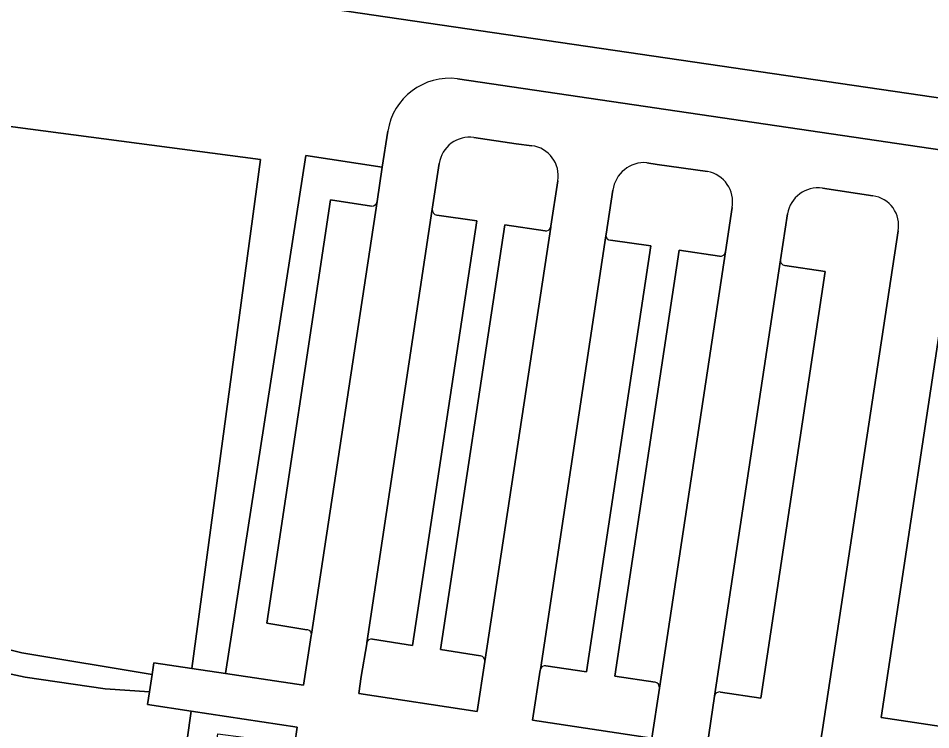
# Model space of a CAD drawing. Extents: x 156141 to 158132, y 385651 to 388333.
# Drawn here: x 156490.1 to 156579.7, y 385913.9 to 385983.8 of the extents above; entities that cross this region are included whole.
import ezdxf

# ---------------------------------------------------------------- set-up
doc = ezdxf.new("R2010")
doc.units = 0
for name, color, linetype in [('IMGEO_Bouwland', 7, 'Continuous'), ('IMGEO_Grasland_overig', 7, 'Continuous'), ('IMGEO_Groenvoorziening', 7, 'Continuous'), ('IMGEO_Loofbos', 7, 'Continuous'), ('IMGEO_Parkeervlak_open', 7, 'Continuous'), ('IMGEO_Rijbaan_lokaal_open', 7, 'Continuous')]:
    doc.layers.add(name, color=color, linetype=linetype)

msp = doc.modelspace()

# ---------------------------------------------------------------- linework, layer by layer
at = {"layer": 'IMGEO_Bouwland'}
msp.add_lwpolyline([(156453.016, 385994.658), (156739.662, 385952.666)], dxfattribs=at)
at = {"layer": 'IMGEO_Grasland_overig'}
for points in [[(156453.016, 385994.658), (156453.381, 385993.663), (156453.354, 385992.861), (156453.104, 385991.787), (156451.841, 385989.814), (156447.504, 385984.587), (156442.623, 385979.294), (156513.917, 385969.904), (156507.155, 385919.945), (156510.463, 385919.447), (156518.358, 385970.318), (156525.86, 385969.153), (156526.394, 385972.695)], [(156866.966, 385940.233), (156872.684, 385934.595), (156873.79, 385935.743), (156874.258, 385935.286), (156874.876, 385935.88), (156869.913, 385941.02), (156868.367, 385942.514), (156867.151, 385943.555), (156865.038, 385945.128), (156863.64, 385946.028), (156861.712, 385947.117), (156859.447, 385948.19), (156855.652, 385949.539), (156852.463, 385950.284), (156850.754, 385950.548), (156847.012, 385950.806), (156823.489, 385951.065), (156739.662, 385952.666), (156453.016, 385994.658)], [(156533.256, 385977.843), (156680.284, 385956.216)], [(156581.957, 385962.135), (156574.865, 385915.137), (156582.7, 385913.962), (156582.552, 385912.731), (156587.75, 385911.995), (156588.73, 385918.541), (156592.275, 385918.018), (156596.269, 385944.676), (156617.916, 385941.414), (156615.522, 385925.387), (156628.878, 385923.396), (156630.804, 385936.32), (156635.263, 385935.634), (156635.781, 385935.554), (156635.919, 385936.453), (156631.049, 385937.167), (156633.112, 385950.578)], [(156487.848, 385919.713), (156490.793, 385919.084), (156498.633, 385917.957), (156502.999, 385917.648), (156503.26, 385919.352), (156490.452, 385921.474), (156488.889, 385921.862)], [(156488.238, 385885.408), (156497.014, 385873.797), (156498.354, 385873.186), (156499.523, 385873.211), (156500.148, 385873.795), (156500.896, 385875.771), (156506.714, 385912.979), (156507.084, 385915.769), (156502.81, 385916.416), (156502.999, 385917.648), (156498.633, 385917.957), (156490.793, 385919.084), (156487.848, 385919.713)]]:
    msp.add_lwpolyline(points, dxfattribs=at)
msp.add_arc((156532.494, 385971.712), 6.179, 82.9135, 170.84233, dxfattribs=at)
at = {"layer": 'IMGEO_Groenvoorziening'}
for points in [[(156540.564, 385971.261), (156538.998, 385971.467), (156534.867, 385972.075)], [(156525.352, 385965.779), (156525.86, 385969.153), (156518.358, 385970.318), (156510.463, 385919.447), (156518.131, 385918.294), (156518.879, 385923.188)], [(156531.458, 385969.521), (156530.775, 385965.037)], [(156557.803, 385968.75), (156552.845, 385969.438), (156551.85, 385969.599)], [(156542.403, 385963.263), (156542.418, 385963.362), (156543.091, 385967.834)], [(156548.51, 385966.891), (156547.851, 385962.573), (156547.826, 385962.408)], [(156574.051, 385966.345), (156569.093, 385967.089)], [(156518.451, 385923.754), (156514.509, 385924.391), (156520.788, 385965.951), (156524.796, 385965.344)], [(156559.566, 385960.85), (156560.221, 385965.204)], [(156531.218, 385964.435), (156535.149, 385963.885), (156528.839, 385922.21), (156524.9, 385922.817)], [(156565.661, 385964.564), (156564.967, 385960.072)], [(156535.516, 385921.188), (156531.591, 385921.811), (156537.882, 385963.5)], [(156537.882, 385963.5), (156541.851, 385962.908)], [(156558.49, 385917.219), (156557.76, 385912.308), (156568.572, 385910.682), (156569.08, 385913.953), (156576.511, 385962.917)], [(156548.268, 385961.993), (156552.225, 385961.433), (156545.915, 385919.612), (156541.935, 385920.211)], [(156552.654, 385918.597), (156548.703, 385919.198), (156555.02, 385961.01)], [(156555.02, 385961.01), (156558.975, 385960.414)], [(156565.4, 385959.503), (156569.373, 385958.917), (156563.024, 385917.033), (156559.078, 385917.634)], [(156518.879, 385923.188), (156518.897, 385923.307)], [(156524.348, 385922.466), (156524.333, 385922.367), (156523.797, 385919.141), (156523.558, 385917.479), (156535.181, 385915.731), (156535.937, 385920.615)], [(156541.388, 385919.84), (156541.38, 385919.788), (156540.614, 385914.882), (156552.322, 385913.116), (156553.075, 385918.004), (156553.078, 385918.025)], [(156511.431, 385873.579), (156511.008, 385874.14), (156504.089, 385875.691), (156509.718, 385913.533), (156517.26, 385912.546), (156517.507, 385914.191), (156507.084, 385915.769), (156506.714, 385912.979), (156500.896, 385875.771), (156500.148, 385873.795), (156499.523, 385873.211), (156498.354, 385873.186), (156497.014, 385873.797), (156488.238, 385885.408)]]:
    msp.add_lwpolyline(points, dxfattribs=at)
for centre, radius, start, end in [((156534.434, 385969.1), 3.006, 81.72518, 171.95543), ((156540.183, 385968.335), 2.951, 350.22944, 82.57918), ((156551.599, 385966.494), 3.115, 85.38432, 172.68447), ((156557.224, 385965.758), 3.048, 349.52729, 79.05248), ((156568.643, 385964.106), 3.017, 81.4162, 171.26931), ((156524.832, 385965.871), 0.529, 266.1371, 349.94031), ((156573.666, 385963.472), 2.899, 348.96155, 82.36638), ((156531.383, 385965.02), 0.608, 178.42376, 254.27349), ((156541.934, 385963.385), 0.484, 260.09157, 345.39986), ((156548.26, 385962.427), 0.434, 182.52651, 271.08253), ((156559.046, 385960.936), 0.527, 262.21855, 350.61626), ((156565.467, 385960.003), 0.505, 172.15702, 262.3841), ((156518.456, 385923.313), 0.441, 359.16815, 90.70353), ((156524.812, 385922.345), 0.48, 79.48075, 165.42133), ((156535.418, 385920.675), 0.523, 353.45488, 79.15676), ((156541.853, 385919.743), 0.475, 80.02474, 168.26903), ((156552.57, 385918.092), 0.512, 352.509, 80.58703), ((156558.985, 385917.142), 0.501, 79.29117, 171.13637)]:
    msp.add_arc(centre, radius, start, end, dxfattribs=at)
at = {"layer": 'IMGEO_Loofbos'}
msp.add_lwpolyline([(156488.889, 385921.862), (156490.452, 385921.474), (156503.26, 385919.352), (156503.436, 385920.505), (156507.155, 385919.945), (156513.917, 385969.904), (156442.623, 385979.294)], dxfattribs=at)
at = {"layer": 'IMGEO_Parkeervlak_open'}
for points in [[(156524.796, 385965.344), (156520.788, 385965.951), (156514.509, 385924.391), (156518.451, 385923.754)], [(156518.897, 385923.307), (156525.352, 385965.779)], [(156530.775, 385965.037), (156524.348, 385922.466)], [(156535.149, 385963.885), (156531.218, 385964.435)], [(156524.9, 385922.817), (156528.839, 385922.21), (156535.149, 385963.885)], [(156541.851, 385962.908), (156537.882, 385963.5), (156531.591, 385921.811), (156535.516, 385921.188)], [(156535.937, 385920.615), (156542.403, 385963.263)], [(156547.826, 385962.408), (156541.388, 385919.84)], [(156541.935, 385920.211), (156545.915, 385919.612), (156552.225, 385961.433)], [(156552.225, 385961.433), (156548.268, 385961.993)], [(156558.975, 385960.414), (156555.02, 385961.01), (156548.703, 385919.198), (156552.654, 385918.597)], [(156553.078, 385918.025), (156559.566, 385960.85)], [(156564.967, 385960.072), (156558.49, 385917.219)], [(156569.373, 385958.917), (156565.4, 385959.503)], [(156559.078, 385917.634), (156563.024, 385917.033), (156569.373, 385958.917)]]:
    msp.add_lwpolyline(points, dxfattribs=at)
for centre, radius, start, end in [((156524.832, 385965.871), 0.529, 266.1371, 349.94031), ((156531.383, 385965.02), 0.608, 178.42376, 254.27349), ((156541.934, 385963.385), 0.484, 260.09157, 345.39986), ((156548.26, 385962.427), 0.434, 182.52651, 271.08253), ((156559.046, 385960.936), 0.527, 262.21855, 350.61626), ((156565.467, 385960.003), 0.505, 172.15702, 262.3841), ((156518.456, 385923.313), 0.441, 359.16815, 90.70353), ((156524.812, 385922.345), 0.48, 79.48075, 165.42133), ((156535.418, 385920.675), 0.523, 353.45488, 79.15676), ((156541.853, 385919.743), 0.475, 80.02474, 168.26903), ((156552.57, 385918.092), 0.512, 352.509, 80.58703), ((156558.985, 385917.142), 0.501, 79.29117, 171.13637)]:
    msp.add_arc(centre, radius, start, end, dxfattribs=at)
at = {"layer": 'IMGEO_Rijbaan_lokaal_open'}
for points in [[(156680.284, 385956.216), (156533.256, 385977.843)], [(156526.394, 385972.695), (156525.86, 385969.153), (156525.352, 385965.779), (156518.897, 385923.307), (156518.879, 385923.188), (156518.131, 385918.294), (156510.463, 385919.447), (156507.155, 385919.945), (156503.436, 385920.505), (156503.26, 385919.352), (156502.999, 385917.648), (156502.81, 385916.416), (156507.084, 385915.769), (156517.507, 385914.191), (156517.26, 385912.546), (156516.791, 385909.426), (156511.956, 385877.156), (156511.948, 385877.101), (156511.462, 385873.746), (156511.446, 385873.663), (156511.431, 385873.579)], [(156534.867, 385972.075), (156538.998, 385971.467), (156540.564, 385971.261)], [(156535.937, 385920.615), (156535.181, 385915.731), (156523.558, 385917.479), (156523.797, 385919.141), (156524.333, 385922.367), (156524.348, 385922.466), (156530.775, 385965.037), (156531.458, 385969.521)], [(156551.85, 385969.599), (156552.845, 385969.438), (156557.803, 385968.75)], [(156543.091, 385967.834), (156542.418, 385963.362), (156542.403, 385963.263), (156535.937, 385920.615)], [(156553.078, 385918.025), (156553.075, 385918.004), (156552.322, 385913.116), (156540.614, 385914.882), (156541.38, 385919.788), (156541.388, 385919.84), (156547.826, 385962.408), (156547.851, 385962.573), (156548.51, 385966.891)], [(156569.093, 385967.089), (156574.051, 385966.345)], [(156560.221, 385965.204), (156559.566, 385960.85), (156553.078, 385918.025)], [(156569.08, 385913.953), (156568.572, 385910.682), (156557.76, 385912.308), (156558.49, 385917.219), (156564.967, 385960.072), (156565.661, 385964.564)], [(156576.511, 385962.917), (156569.08, 385913.953)], [(156582.7, 385913.962), (156574.865, 385915.137), (156581.957, 385962.135)]]:
    msp.add_lwpolyline(points, dxfattribs=at)
for centre, radius, start, end in [((156532.494, 385971.712), 6.179, 82.9135, 170.84233), ((156534.434, 385969.1), 3.006, 81.72518, 171.95543), ((156540.183, 385968.335), 2.951, 350.22944, 82.57918), ((156551.599, 385966.494), 3.115, 85.38432, 172.68447), ((156557.224, 385965.758), 3.048, 349.52729, 79.05248), ((156568.643, 385964.106), 3.017, 81.4162, 171.26931), ((156573.666, 385963.472), 2.899, 348.96155, 82.36638)]:
    msp.add_arc(centre, radius, start, end, dxfattribs=at)

doc.saveas('drawing.dxf')
